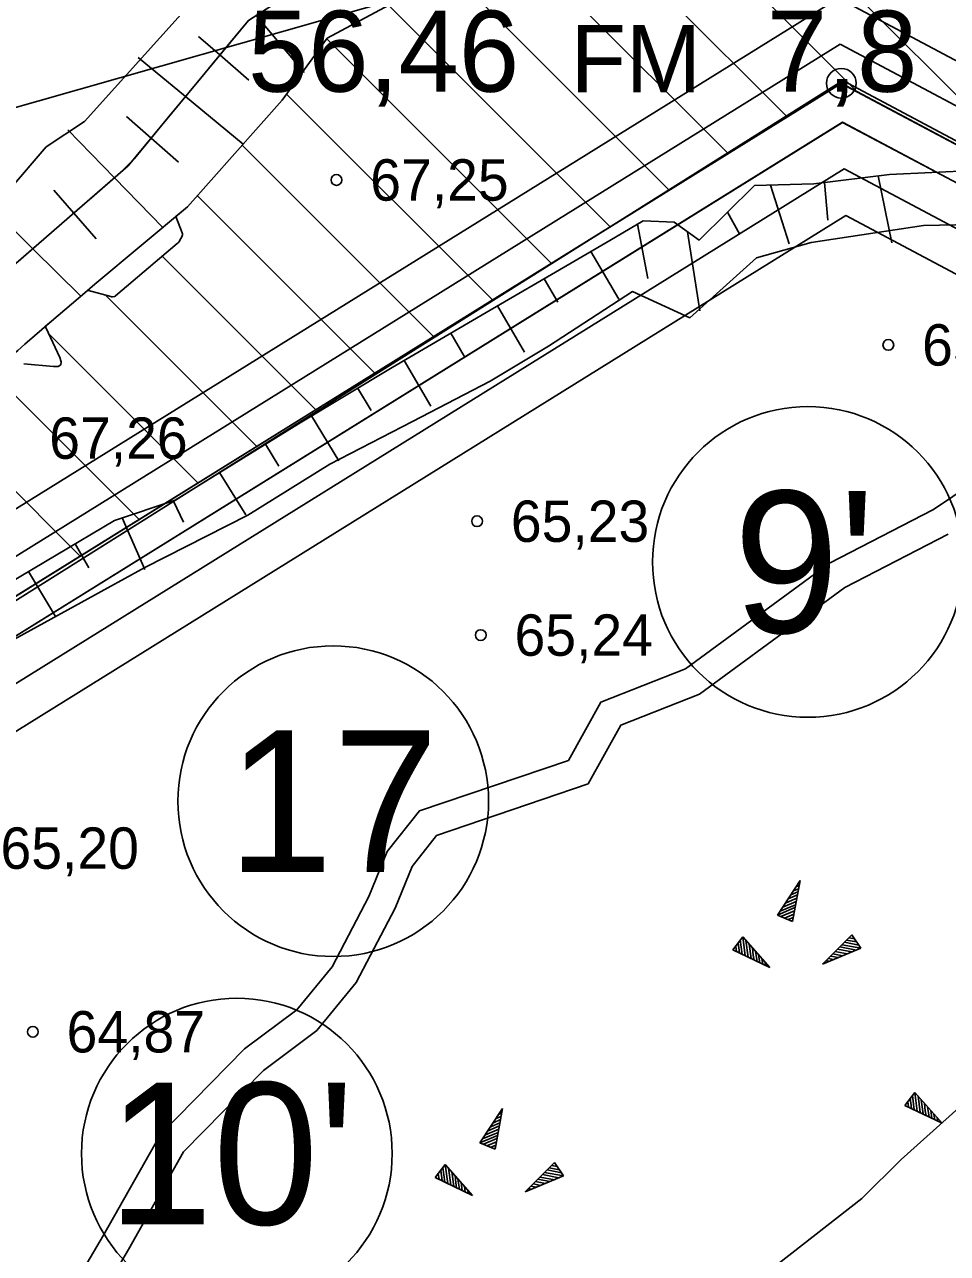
# Model space of a CAD drawing. Extents: x 532503 to 539665, y 6557663 to 6561526.
# Drawn here: x 534892.7 to 534947.4, y 6559747.6 to 6559820.4 of the extents above; entities that cross this region are included whole.
import ezdxf

# ---------------------------------------------------------------- set-up
doc = ezdxf.new("R2010")
doc.units = 0
for name, color, linetype in [('Default', 7, 'Continuous'), ('GEOLPUNKT', 7, 'Continuous'), ('illumineerimisjooned', 7, 'Continuous'), ('Kaevandatud ala', 7, 'Continuous'), ('kataster', 7, 'Continuous'), ('KORGUS-EH2000', 7, 'Continuous'), ('Lamami horisontaal_EH2000', 7, 'Continuous'), ('Lõige', 7, 'Continuous'), ('ME_aktiivne', 7, 'Continuous'), ('PIIR', 7, 'Continuous'), ('PIIR_me', 7, 'Continuous'), ('Plokid', 7, 'Continuous'), ('Proovid', 7, 'Continuous'), ('RELJEEF', 7, 'Continuous'), ('TM_aktiivne', 7, 'Continuous')]:
    doc.layers.add(name, color=color, linetype=linetype)

# ---------------------------------------------------------------- blocks, each defined once
blk = doc.blocks.new('POINT_DISPLAY')
at = {"layer": 'Default'}
blk.add_line((0, 0), (0, 0), dxfattribs=at)

msp = doc.modelspace()

# ---------------------------------------------------------------- linework, layer by layer
at = {"layer": 'illumineerimisjooned'}
for points in [[(534195.15, 6559981.187), (534198.982, 6559981.551), (535160.123, 6560071.768), (535418.528, 6559993.818), (535458.873, 6559929.252), (535494.628, 6559867.696), (535482.599, 6559826.001), (535251.738, 6559649.676), (535250.358, 6559648.526), (535180.445, 6559687.333), (534941.147, 6559814.594), (534876.935, 6559774.719), (534959.617, 6559531.323), (534733.77, 6559483.152), (534375.905, 6559461.866), (534195.514, 6559444.474)], [(535103.273, 6559501.74), (534971.344, 6559496.804), (534876.945, 6559774.719), (534941.147, 6559814.604), (535178.869, 6559688.171)], [(534960.711, 6559535.564), (534879.83, 6559773.686), (534941.24, 6559811.836), (535177.962, 6559685.935)]]:
    msp.add_lwpolyline(points, dxfattribs=at)
msp.add_lwpolyline([(534967.673, 6560049.69), (534974.155, 6559828.082), (535058.693, 6559883.051), (535223.499, 6560002.448), (535218.56, 6560049.918), (535415.933, 6559990.422), (535455.447, 6559927.188), (535490.312, 6559867.164), (535479.121, 6559828.379), (535249.574, 6559653.049), (535182.36, 6559690.845), (534940.993, 6559819.216), (534872.135, 6559776.441), (534954.369, 6559534.338), (534950.911, 6559533.67), (534733.22, 6559487.117), (534375.585, 6559465.864), (534199.951, 6559448.922), (533951.788, 6559660.129), (534200.214, 6559977.649), (534931.627, 6560046.309)], close=True, dxfattribs=at)
at = {"layer": 'Kaevandatud ala'}
for p, q in [((534932.015, 6559832.065), (534954.1, 6559809.98)), ((534929.219, 6559829.204), (534942.017, 6559816.407)), ((534926.676, 6559826.09), (534937.854, 6559814.912)), ((534921.9, 6559825.209), (534934.365, 6559812.745)), ((534917.969, 6559823.484), (534930.876, 6559810.577)), ((534914.256, 6559821.539), (534927.386, 6559808.409)), ((534910.59, 6559819.548), (534923.897, 6559806.242)), ((534908.216, 6559816.266), (534920.408, 6559804.074)), ((534905.588, 6559813.237), (534916.919, 6559801.907)), ((534902.929, 6559810.239), (534913.429, 6559799.739)), ((534900.848, 6559806.664), (534909.94, 6559797.571)), ((534897.493, 6559804.362), (534906.451, 6559795.404)), ((534894.132, 6559802.066), (534902.962, 6559793.236)), ((534891.653, 6559798.888), (534899.472, 6559791.069)), ((534887.785, 6559797.099), (534895.983, 6559788.901))]:
    msp.add_line(p, q, dxfattribs=at)
for points in [[(534919.154, 6559824.004), (534917.444, 6559823.253), (534910.614, 6559819.581), (534907.956, 6559815.906), (534902.346, 6559809.581), (534901.661, 6559809.01)], [(534874.54, 6559775.58), (534941.07, 6559816.91), (535181.4, 6559689.09)], [(534901.661, 6559809.01), (534902.028, 6559808.043), (534902.044, 6559807.986), (534902.046, 6559807.93), (534902.035, 6559807.875), (534902.012, 6559807.821), (534901.891, 6559807.607), (534901.859, 6559807.555), (534901.822, 6559807.507), (534901.782, 6559807.462), (534901.737, 6559807.42), (534898.081, 6559804.309), (534898.062, 6559804.295), (534898.042, 6559804.285), (534898.02, 6559804.278), (534897.997, 6559804.274), (534897.903, 6559804.266), (534897.879, 6559804.265), (534897.856, 6559804.266), (534897.833, 6559804.269), (534897.81, 6559804.275), (534896.488, 6559804.639), (534896.463, 6559804.645), (534896.438, 6559804.651), (534896.436, 6559804.651)], [(534896.436, 6559804.651), (534896.258, 6559804.502), (534894.28, 6559802.822), (534893.94, 6559802.526)], [(534893.94, 6559802.526), (534893.939, 6559802.512), (534893.945, 6559802.473), (534893.959, 6559802.434), (534894.786, 6559800.671), (534894.868, 6559800.413), (534894.832, 6559800.236), (534894.679, 6559800.142), (534894.408, 6559800.13), (534892.648, 6559800.285)]]:
    msp.add_lwpolyline(points, dxfattribs=at)
at = {"layer": 'kataster'}
for points in [[(533947.7, 6559658.95), (533949.2, 6559955.8), (534198.28, 6559979.48), (535159.89, 6560069.73), (535417.31, 6559992.13), (535457.22, 6559928.24), (535504.86, 6559846.09), (535250.3, 6559650.84), (535181.52, 6559689.04), (534941.15, 6559817.08), (534874.65, 6559775.26), (534957.01, 6559532.73), (534735.22, 6559485.45), (534375.71, 6559463.85), (534199.28, 6559446.9), (534122.84, 6559439.44), (534110.45, 6559447.36), (534092.53, 6559453.94), (534085.13, 6559454.75)], [(534957.01, 6559532.73), (534874.65, 6559775.26), (534941.15, 6559817.08), (535181.52, 6559689.04), (535104.64, 6559499.79), (534969.93, 6559494.75)]]:
    msp.add_lwpolyline(points, close=True, dxfattribs=at)
at = {"layer": 'KORGUS-EH2000'}
for centre in [(534911.167, 6559811.182), (534943.854, 6559801.411), (534919.496, 6559790.968), (534919.713, 6559784.223), (534893.181, 6559760.726)]:
    msp.add_circle(centre, 0.32, dxfattribs=at)
at = {"layer": 'Lamami horisontaal_EH2000'}
msp.add_lwpolyline([(534948.61, 6559756.736), (534944.621, 6559753.17), (534942.275, 6559750.842), (534932.369, 6559743.101), (534930.796, 6559741.554), (534928.37, 6559739.225), (534917.897, 6559733.223), (534896.45, 6559722.499), (534881.767, 6559718.623), (534861.677, 6559716.58), (534841.918, 6559714.402), (534826.048, 6559713.586), (534808.234, 6559712.485), (534790.42, 6559711.19), (534772.606, 6559709.668)], dxfattribs=at)
at = {"layer": 'Lõige'}
msp.add_lwpolyline([(533917.426, 6559650.435), (533949.04, 6559659.85), (534215.74, 6559786.31), (534470.46, 6559695.5), (534707.91, 6559763.06), (534929.16, 6559826.01), (535198.18, 6559814.49), (535305.655, 6559887.851), (535520.8, 6559960.87), (535543.919, 6559970.997)], dxfattribs=at)
at = {"layer": 'ME_aktiivne'}
msp.add_lwpolyline([(534874.54, 6559775.58), (534941.07, 6559816.91), (535181.4, 6559689.09), (535131.71, 6559566.56), (534957, 6559532.81)], close=True, dxfattribs=at)
at = {"layer": 'PIIR'}
for centre, radius in [((534941.07, 6559816.91), 0.88), ((534941.07, 6559816.91), 0.88), ((534941.07, 6559816.91), 0.88), ((534939.089, 6559788.556), 9.2), ((534910.974, 6559774.385), 9.2), ((534905.265, 6559753.513), 9.2)]:
    msp.add_circle(centre, radius, dxfattribs=at)
at = {"layer": 'PIIR_me'}
msp.add_lwpolyline([(534441.63, 6560002.32), (534688.17, 6560025.46), (534931.44, 6560048.3), (534969.61, 6560051.877), (534976.05, 6559831.7), (535057.56, 6559884.7), (535221.39, 6560003.39), (535216.26, 6560052.7), (535417.23, 6559992.12), (535457.16, 6559928.22), (535492.47, 6559867.43), (535480.86, 6559827.19), (535250.12, 6559650.95), (535250.12, 6559650.95), (535181.4, 6559689.09), (534941.07, 6559816.91), (534874.54, 6559775.58), (534957, 6559532.81), (534951.31, 6559531.71), (534733.49, 6559485.13), (534485.11, 6559470.37)], dxfattribs=at)
at = {"layer": 'Plokid'}
for points in [[(535473.831, 6559827.358), (535249.729, 6559656.195), (535183.501, 6559692.956), (534940.9, 6559821.974), (534869.24, 6559777.474), (534950.465, 6559538.369)], [(534961.532, 6559540.611), (534882.716, 6559772.654), (534941.333, 6559809.068), (535174.925, 6559684.832)]]:
    msp.add_lwpolyline(points, dxfattribs=at)
at = {"layer": 'RELJEEF'}
for p, q in [((534906.411, 6559820.926), (534909.258, 6559817.547)), ((534902.994, 6559819.689), (534904.261, 6559818.585)), ((534902.222, 6559816.118), (534899.423, 6559818.432)), ((534905.973, 6559817.093), (534904.261, 6559818.585)), ((534902.222, 6559816.118), (534905.639, 6559813.294)), ((534898.72, 6559814.932), (534900.183, 6559813.652)), ((534898.017, 6559811.31), (534895.255, 6559814.159)), ((534901.809, 6559812.23), (534900.183, 6559813.652)), ((534898.017, 6559811.31), (534900.879, 6559808.357)), ((534943.251, 6559811.423), (534944.053, 6559807.451)), ((534894.42, 6559810.57), (534895.601, 6559809.211)), ((534936.884, 6559810.865), (534937.975, 6559807.389)), ((534940.271, 6559808.805), (534940.076, 6559811.03)), ((534893.186, 6559807.112), (534891.001, 6559809.285)), ((534896.925, 6559807.687), (534895.601, 6559809.211)), ((534935.064, 6559807.943), (534934.327, 6559809.273)), ((534929.613, 6559805.352), (534928.997, 6559808.56)), ((534931.959, 6559808.114), (534932.681, 6559803.426)), ((534893.186, 6559807.112), (534896.015, 6559804.299)), ((534926.234, 6559806.946), (534927.886, 6559804.117)), ((534924.285, 6559803.939), (534923.471, 6559805.333)), ((534920.707, 6559803.719), (534922.311, 6559800.973)), ((534918.734, 6559800.753), (534917.944, 6559802.105)), ((534915.181, 6559800.491), (534916.762, 6559797.787)), ((534913.229, 6559797.52), (534912.42, 6559798.873)), ((534909.689, 6559797.206), (534911.312, 6559794.547)), ((534907.758, 6559794.235), (534906.958, 6559795.538)), ((534904.235, 6559793.857), (534905.789, 6559791.351)), ((534902.108, 6559790.905), (534901.52, 6559792.164)), ((534898.479, 6559791.167), (534899.809, 6559788.103)), ((534896.499, 6559788.203), (534895.683, 6559789.631)), ((534892.931, 6559787.998), (534894.526, 6559785.318)), ((534937.281, 6559767.631), (534938.625, 6559769.679)), ((534938.625, 6559769.679), (534938.177, 6559767.263)), ((534938.081, 6559768.831), (534938.497, 6559769.023)), ((534938.225, 6559769.071), (534938.545, 6559769.199)), ((534938.385, 6559769.311), (534938.577, 6559769.391)), ((534938.545, 6559769.551), (534938.609, 6559769.583)), ((534937.441, 6559767.871), (534938.353, 6559768.255)), ((534937.601, 6559768.111), (534938.401, 6559768.447)), ((534937.761, 6559768.351), (534938.161, 6559768.527)), ((534937.921, 6559768.591), (534938.465, 6559768.831)), ((534938.161, 6559768.527), (534938.433, 6559768.639)), ((534937.281, 6559767.631), (534938.321, 6559768.079)), ((534937.281, 6559767.631), (534938.177, 6559767.263)), ((534937.489, 6559767.551), (534938.289, 6559767.887)), ((534937.697, 6559767.455), (534938.257, 6559767.695)), ((534937.921, 6559767.375), (534938.225, 6559767.503)), ((534938.129, 6559767.295), (534938.177, 6559767.311)), ((534935.228, 6559766.348), (534934.636, 6559765.58)), ((534935.084, 6559766.172), (534935.196, 6559765.308)), ((534935.228, 6559766.348), (534936.844, 6559764.524)), ((534935.228, 6559766.348), (534935.372, 6559765.228)), ((534935.42, 6559766.14), (534935.548, 6559765.148)), ((534939.962, 6559764.732), (534941.69, 6559766.476)), ((534942.106, 6559765.852), (534941.258, 6559766.028)), ((534941.978, 6559766.044), (534941.386, 6559766.156)), ((534941.85, 6559766.236), (534941.53, 6559766.3)), ((534941.722, 6559766.428), (534941.658, 6559766.428)), ((534942.234, 6559765.676), (534941.69, 6559766.476)), ((534936.844, 6559764.524), (534934.636, 6559765.58)), ((534934.668, 6559765.628), (534934.684, 6559765.564)), ((534934.812, 6559765.804), (534934.86, 6559765.484)), ((534934.956, 6559765.996), (534935.036, 6559765.404)), ((534935.612, 6559765.916), (534935.724, 6559765.068)), ((534935.804, 6559765.708), (534935.852, 6559765.26)), ((534935.98, 6559765.484), (534936.076, 6559764.892)), ((534942.234, 6559765.676), (534939.962, 6559764.732)), ((534941.162, 6559765.228), (534940.57, 6559765.34)), ((534941.002, 6559765.42), (534940.714, 6559765.484)), ((534941.69, 6559765.452), (534940.842, 6559765.612)), ((534941.962, 6559765.564), (534940.986, 6559765.756)), ((534941.434, 6559765.34), (534941.002, 6559765.42)), ((534942.234, 6559765.676), (534941.114, 6559765.884)), ((534935.852, 6559765.26), (534935.9, 6559764.972)), ((534936.172, 6559765.276), (534936.236, 6559764.812)), ((534936.364, 6559765.052), (534936.412, 6559764.732)), ((534936.556, 6559764.844), (534936.588, 6559764.636)), ((534936.748, 6559764.62), (534936.764, 6559764.556)), ((534940.09, 6559764.78), (534940.042, 6559764.796)), ((534940.362, 6559764.892), (534940.17, 6559764.94)), ((534940.634, 6559765.004), (534940.298, 6559765.068)), ((534940.89, 6559765.116), (534940.442, 6559765.212)), ((534945.421, 6559757.136), (534944.829, 6559756.368)), ((534945.005, 6559756.592), (534945.053, 6559756.272)), ((534945.149, 6559756.784), (534945.229, 6559756.192)), ((534945.277, 6559756.96), (534945.389, 6559756.096)), ((534945.421, 6559757.136), (534947.037, 6559755.312)), ((534945.421, 6559757.136), (534945.565, 6559756.016)), ((534945.613, 6559756.928), (534945.741, 6559755.936)), ((534945.805, 6559756.704), (534945.917, 6559755.856)), ((534919.665, 6559754.142), (534921.009, 6559756.19)), ((534921.009, 6559756.19), (534920.561, 6559753.774)), ((534920.769, 6559755.822), (534920.961, 6559755.902)), ((534920.929, 6559756.062), (534920.993, 6559756.094)), ((534947.037, 6559755.312), (534944.829, 6559756.368)), ((534944.861, 6559756.416), (534944.877, 6559756.352)), ((534945.997, 6559756.496), (534946.045, 6559756.048)), ((534946.045, 6559756.048), (534946.093, 6559755.76)), ((534946.173, 6559756.272), (534946.269, 6559755.68)), ((534946.365, 6559756.064), (534946.429, 6559755.6)), ((534946.557, 6559755.84), (534946.605, 6559755.52)), ((534920.305, 6559755.102), (534920.849, 6559755.342)), ((534920.465, 6559755.342), (534920.881, 6559755.534)), ((534920.545, 6559755.038), (534920.817, 6559755.15)), ((534920.609, 6559755.582), (534920.929, 6559755.71)), ((534946.749, 6559755.632), (534946.781, 6559755.424)), ((534946.941, 6559755.408), (534946.957, 6559755.344)), ((534919.665, 6559754.142), (534920.705, 6559754.59)), ((534919.825, 6559754.382), (534920.737, 6559754.766)), ((534919.873, 6559754.062), (534920.673, 6559754.398)), ((534919.985, 6559754.622), (534920.785, 6559754.958)), ((534920.145, 6559754.862), (534920.545, 6559755.038)), ((534919.665, 6559754.142), (534920.561, 6559753.774)), ((534920.081, 6559753.966), (534920.641, 6559754.206)), ((534920.305, 6559753.886), (534920.609, 6559754.014)), ((534920.513, 6559753.806), (534920.561, 6559753.822)), ((534922.346, 6559751.243), (534924.074, 6559752.987)), ((534924.106, 6559752.939), (534924.042, 6559752.939)), ((534924.618, 6559752.187), (534924.074, 6559752.987)), ((534917.612, 6559752.859), (534917.02, 6559752.091)), ((534917.196, 6559752.315), (534917.244, 6559751.995)), ((534917.34, 6559752.507), (534917.42, 6559751.915)), ((534917.468, 6559752.683), (534917.58, 6559751.819)), ((534917.612, 6559752.859), (534919.228, 6559751.035)), ((534917.612, 6559752.859), (534917.756, 6559751.739)), ((534917.804, 6559752.651), (534917.932, 6559751.659)), ((534917.996, 6559752.427), (534918.108, 6559751.579)), ((534918.188, 6559752.219), (534918.236, 6559751.771)), ((534924.618, 6559752.187), (534922.346, 6559751.243)), ((534924.346, 6559752.075), (534923.37, 6559752.267)), ((534924.618, 6559752.187), (534923.498, 6559752.395)), ((534924.49, 6559752.363), (534923.642, 6559752.539)), ((534924.362, 6559752.555), (534923.77, 6559752.667)), ((534924.234, 6559752.747), (534923.914, 6559752.811)), ((534919.228, 6559751.035), (534917.02, 6559752.091)), ((534917.052, 6559752.139), (534917.068, 6559752.075)), ((534918.236, 6559751.771), (534918.284, 6559751.483)), ((534918.364, 6559751.995), (534918.46, 6559751.403)), ((534918.556, 6559751.787), (534918.62, 6559751.323)), ((534918.748, 6559751.563), (534918.796, 6559751.243)), ((534922.746, 6559751.403), (534922.554, 6559751.451)), ((534923.018, 6559751.515), (534922.682, 6559751.579)), ((534923.274, 6559751.627), (534922.826, 6559751.723)), ((534923.546, 6559751.739), (534922.954, 6559751.851)), ((534923.386, 6559751.931), (534923.098, 6559751.995)), ((534924.074, 6559751.963), (534923.226, 6559752.123)), ((534923.818, 6559751.851), (534923.386, 6559751.931)), ((534918.94, 6559751.355), (534918.972, 6559751.147)), ((534919.132, 6559751.131), (534919.148, 6559751.067)), ((534922.474, 6559751.291), (534922.426, 6559751.307))]:
    msp.add_line(p, q, dxfattribs=at)
for points in [[(534972.998, 6559866.536), (534963.504, 6559862.541), (534952.36, 6559855.495), (534947.175, 6559852.519), (534937.916, 6559847.255), (534925.803, 6559837.936), (534922.192, 6559833.405), (534907.628, 6559826.301), (534905.162, 6559824.574), (534896.24, 6559814.65), (534893.967, 6559813.142), (534887.255, 6559805.323), (534884.025, 6559803.334), (534872.618, 6559798.11), (534868.251, 6559796.977), (534857.562, 6559790.534), (534851.991, 6559787.377), (534842.292, 6559783.731), (534841.596, 6559783.373)], [(534843.202, 6559780.06), (534844.075, 6559780.602), (534847.022, 6559781.876), (534851.001, 6559783.975), (534854.827, 6559785.413), (534860.739, 6559788.966), (534866.133, 6559791.527), (534868.844, 6559792.664), (534876.894, 6559796.396), (534881.068, 6559798.163), (534887.611, 6559800.886), (534889.604, 6559802.362), (534892.017, 6559806.097), (534898.835, 6559812.021), (534905.952, 6559820.63), (534914.204, 6559825.945), (534919.897, 6559828.316), (534922.675, 6559829.536), (534929.341, 6559835.665), (534937.435, 6559841.997), (534947.924, 6559848.333)], [(534842.75, 6559777.598), (534844.883, 6559777.942), (534849.636, 6559779.465), (534855.976, 6559783.076), (534859.63, 6559785.163), (534863.852, 6559787.574), (534869.146, 6559789.796), (534876.287, 6559793.265), (534882.964, 6559795.493), (534888.297, 6559797.314), (534889.507, 6559798.662), (534890.097, 6559799.176), (534890.321, 6559799.372), (534891.388, 6559800.302), (534892.286, 6559801.085), (534892.708, 6559801.452), (534894.28, 6559802.822), (534896.258, 6559804.502), (534896.858, 6559805.002), (534902.346, 6559809.581), (534907.956, 6559815.906), (534910.614, 6559819.581), (534917.444, 6559823.253)], [(534892.188, 6559806.246), (534893.527, 6559807.409), (534893.983, 6559807.805), (534895.806, 6559809.389), (534896.804, 6559810.256), (534898.371, 6559811.617), (534899.196, 6559812.458), (534901.362, 6559815.078), (534902.83, 6559816.854), (534903.841, 6559818.076), (534905.55, 6559820.143), (534905.952, 6559820.63)], [(534891.733, 6559787.286), (534894.559, 6559788.963), (534898.013, 6559791.014), (534901.602, 6559792.211), (534906.899, 6559795.502), (534908.926, 6559796.74), (534914.462, 6559800.071), (534917.607, 6559801.908), (534920.034, 6559803.326), (534924.991, 6559806.22), (534927.35, 6559807.598), (534929.339, 6559808.76), (534931.17, 6559808.681), (534932.643, 6559807.623), (534935.934, 6559810.848), (534939.433, 6559810.951), (534943.926, 6559811.507)], [(534943.926, 6559811.507), (534948.934, 6559811.75), (534950.157, 6559811.848), (534952.894, 6559811.072), (534955.474, 6559809.906), (534958.257, 6559808.543), (534965.18, 6559805.272), (534971.349, 6559801.964), (534975.639, 6559799.592), (534980.752, 6559796.985), (534986.642, 6559793.917), (534995.987, 6559789.196), (535003.32, 6559785.092), (535008.035, 6559782.716), (535013.956, 6559779.425), (535022.745, 6559775.159), (535031.505, 6559770.264), (535038.015, 6559766.492), (535042.284, 6559764.124), (535044.76, 6559762.654), (535046.987, 6559761.913), (535050.526, 6559759.787), (535053.399, 6559756.557), (535053.749, 6559754.363)], [(534966.413, 6559802.495), (534963.314, 6559804.241), (534959.226, 6559806.349), (534956.45, 6559807.504), (534950.693, 6559808.59), (534945.942, 6559808.482), (534939.275, 6559807.469), (534936.044, 6559806.562), (534932.1, 6559803.022), (534928.693, 6559804.569), (534923.716, 6559801.345), (534920.276, 6559799.267), (534915.665, 6559796.878), (534910.776, 6559794.357), (534905.918, 6559791.333), (534899.817, 6559788.233), (534889.658, 6559782.667), (534885.462, 6559780.463), (534880.206, 6559778.103)], [(534893.485, 6559742.058), (534897.376, 6559748.671), (534900.742, 6559754.649), (534905.722, 6559759.721), (534908.821, 6559762.03), (534910.902, 6559764.577), (534913.076, 6559768.73), (534914.164, 6559771.399), (534916.078, 6559773.808), (534924.905, 6559776.804), (534926.816, 6559780.248), (534931.846, 6559782.23), (534940.374, 6559788.489), (534946.533, 6559791.665), (534953.285, 6559796.213)], [(534894.984, 6559741.258), (534898.85, 6559747.83), (534902.11, 6559753.621), (534906.841, 6559758.439), (534910.002, 6559760.795), (534912.325, 6559763.637), (534914.633, 6559768.046), (534915.646, 6559770.523), (534917.096, 6559772.362), (534926.073, 6559775.409), (534928.005, 6559778.89), (534932.673, 6559780.732), (534941.268, 6559787.04), (534947.402, 6559790.204)]]:
    msp.add_lwpolyline(points, dxfattribs=at)
at = {"layer": 'TM_aktiivne'}
for points in [[(535159.92, 6560069.74), (535417.23, 6559992.12), (535457.16, 6559928.22), (535492.47, 6559867.43), (535480.86, 6559827.19), (535250.49, 6559651.24), (535250.13, 6559650.94), (535181.4, 6559689.09), (534941.07, 6559816.9), (534874.53, 6559775.58), (534957, 6559532.81), (534733.5, 6559485.14), (534375.75, 6559463.86), (534199.32, 6559446.85), (534124.95, 6559439.68), (533949.03, 6559659.85), (533949.15, 6559955.79), (534199.17, 6559979.56)], [(534874.54, 6559775.58), (534941.07, 6559816.91), (535181.4, 6559689.09), (535104.64, 6559499.79), (534969.93, 6559494.75)]]:
    msp.add_lwpolyline(points, close=True, dxfattribs=at)

# ---------------------------------------------------------------- block references
at = {"layer": 'RELJEEF', "xscale": 160, "yscale": 160}
for p in [(534937.281, 6559767.631), (534935.228, 6559766.348), (534942.234, 6559765.676), (534945.421, 6559757.136), (534919.665, 6559754.142), (534917.612, 6559752.859), (534924.618, 6559752.187)]:
    msp.add_blockref('POINT_DISPLAY', p, dxfattribs=at)

# ---------------------------------------------------------------- texts
at = {"layer": 'GEOLPUNKT'}
for s, p in [('56,46', (534905.925, 6559816.41)), ('7,8', (534936.649, 6559816.41))]:
    msp.add_text(s, height=4.8, dxfattribs=at).set_placement(p)
at = {"layer": 'KORGUS-EH2000'}
for s, p in [('67,25 ', (534913.167, 6559809.957)), ('65,16 ', (534945.854, 6559800.186)), ('67,26 ', (534894.153, 6559794.665)), ('65,23 ', (534921.496, 6559789.743)), ('65,24 ', (534921.713, 6559782.998)), ('65,20 ', (534891.266, 6559770.38)), ('64,87 ', (534895.181, 6559759.501))]:
    msp.add_text(s, height=2.45, dxfattribs=at).set_placement(p)
at = {"layer": 'PIIR'}
for s, p in [("9'", (534934.687, 6559784.356)), ('17', (534904.709, 6559770.185)), ("10'", (534897.601, 6559749.313))]:
    msp.add_text(s, height=8.4, dxfattribs=at).set_placement(p)
at = {"layer": 'Proovid'}
msp.add_text('FM', height=4, dxfattribs=at).set_placement((534925.042, 6559816.37))

doc.saveas('drawing.dxf')
